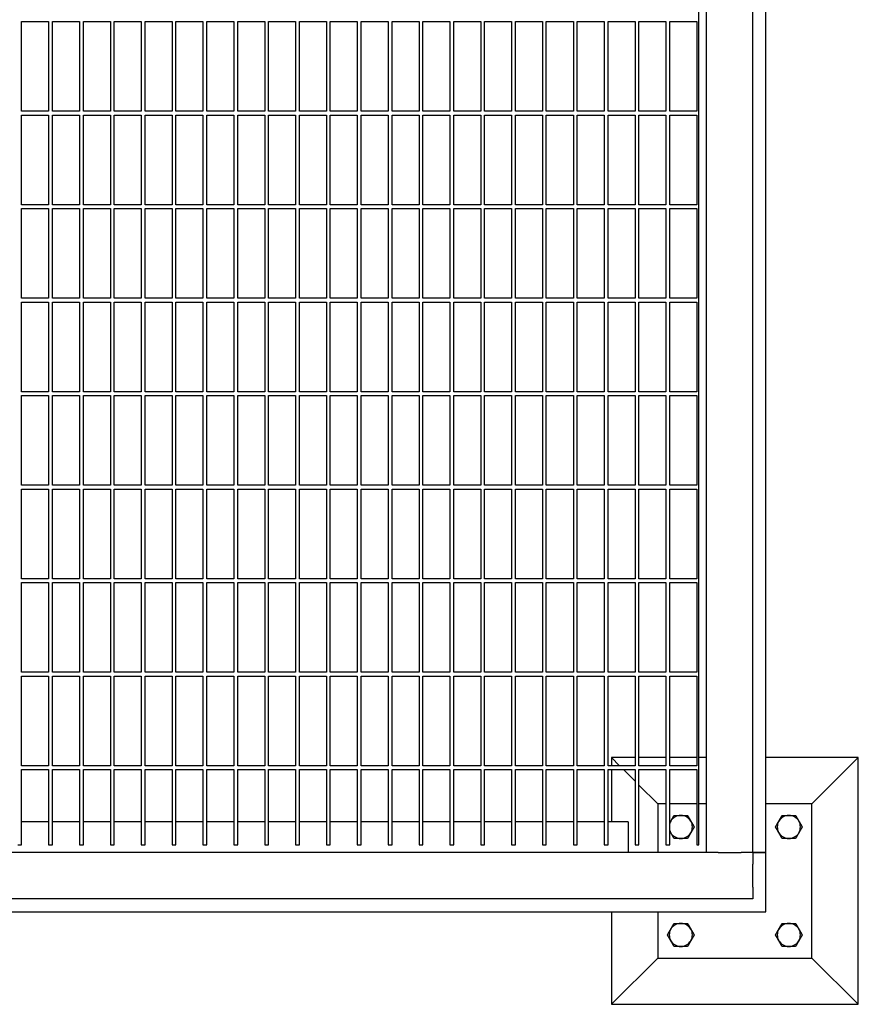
# Model space of a CAD drawing. Header units: inches. Extents: x 24 to 1128, y -69 to 748.
# Tile 634 of 656: x 754 to 781, y 542 to 574. Entities that reach past the tile are written whole.
import ezdxf

# ---------------------------------------------------------------- set-up
doc = ezdxf.new("R2010")
doc.units = ezdxf.units.IN
doc.header["$LTSCALE"] = 32
doc.header["$MEASUREMENT"] = 0
doc.layers.add('Visible (ANSI)', color=7, linetype='Continuous', lineweight=30)

msp = doc.modelspace()

# ---------------------------------------------------------------- linework, layer by layer
at = {"layer": 'Visible (ANSI)'}
for p, q in [((776.36063, 547.08853), (776.36063, 625.58853)), ((777.86063, 547.08853), (777.86063, 624.83853)), ((778.28063, 547.08853), (778.28063, 624.83853)), ((776.11063, 547.33853), (776.11063, 624.29405)), ((754.17313, 571.11978), (754.17313, 574.02603)), ((754.17313, 574.02603), (755.04813, 574.02603)), ((755.04813, 574.02603), (755.04813, 571.11978)), ((755.17313, 571.11978), (755.17313, 574.02603)), ((755.17313, 574.02603), (756.04813, 574.02603)), ((756.04813, 574.02603), (756.04813, 571.11978)), ((756.17313, 571.11978), (756.17313, 574.02603)), ((756.17313, 574.02603), (757.04813, 574.02603)), ((757.04813, 574.02603), (757.04813, 571.11978)), ((757.17313, 571.11978), (757.17313, 574.02603)), ((757.17313, 574.02603), (758.04813, 574.02603)), ((758.04813, 574.02603), (758.04813, 571.11978)), ((758.17313, 571.11978), (758.17313, 574.02603)), ((758.17313, 574.02603), (759.04813, 574.02603)), ((759.04813, 574.02603), (759.04813, 571.11978)), ((759.17313, 571.11978), (759.17313, 574.02603)), ((759.17313, 574.02603), (760.04813, 574.02603)), ((760.04813, 574.02603), (760.04813, 571.11978)), ((760.17313, 571.11978), (760.17313, 574.02603)), ((760.17313, 574.02603), (761.04813, 574.02603)), ((761.04813, 574.02603), (761.04813, 571.11978)), ((761.17313, 571.11978), (761.17313, 574.02603)), ((761.17313, 574.02603), (762.04813, 574.02603)), ((762.04813, 574.02603), (762.04813, 571.11978)), ((762.17313, 571.11978), (762.17313, 574.02603)), ((762.17313, 574.02603), (763.04813, 574.02603)), ((763.04813, 574.02603), (763.04813, 571.11978)), ((763.17313, 571.11978), (763.17313, 574.02603)), ((763.17313, 574.02603), (764.04813, 574.02603)), ((764.04813, 574.02603), (764.04813, 571.11978)), ((764.17313, 571.11978), (764.17313, 574.02603)), ((764.17313, 574.02603), (765.04813, 574.02603)), ((765.04813, 574.02603), (765.04813, 571.11978)), ((765.17313, 571.11978), (765.17313, 574.02603)), ((765.17313, 574.02603), (766.04813, 574.02603)), ((766.04813, 574.02603), (766.04813, 571.11978)), ((766.17313, 571.11978), (766.17313, 574.02603)), ((766.17313, 574.02603), (767.04813, 574.02603)), ((767.04813, 574.02603), (767.04813, 571.11978)), ((767.17313, 571.11978), (767.17313, 574.02603)), ((767.17313, 574.02603), (768.04813, 574.02603)), ((768.04813, 574.02603), (768.04813, 571.11978)), ((768.17313, 571.11978), (768.17313, 574.02603)), ((768.17313, 574.02603), (769.04813, 574.02603)), ((769.04813, 574.02603), (769.04813, 571.11978)), ((769.17313, 571.11978), (769.17313, 574.02603)), ((769.17313, 574.02603), (770.04813, 574.02603)), ((770.04813, 574.02603), (770.04813, 571.11978)), ((770.17313, 571.11978), (770.17313, 574.02603)), ((770.17313, 574.02603), (771.04813, 574.02603)), ((771.04813, 574.02603), (771.04813, 571.11978)), ((771.17313, 571.11978), (771.17313, 574.02603)), ((771.17313, 574.02603), (772.04813, 574.02603)), ((772.04813, 574.02603), (772.04813, 571.11978)), ((772.17313, 571.11978), (772.17313, 574.02603)), ((772.17313, 574.02603), (773.04813, 574.02603)), ((773.04813, 574.02603), (773.04813, 571.11978)), ((773.17313, 571.11978), (773.17313, 574.02603)), ((773.17313, 574.02603), (774.04813, 574.02603)), ((774.04813, 574.02603), (774.04813, 571.11978)), ((774.17313, 571.11978), (774.17313, 574.02603)), ((774.17313, 574.02603), (775.04813, 574.02603)), ((775.04813, 574.02603), (775.04813, 571.11978)), ((775.17313, 571.11978), (775.17313, 574.02603)), ((775.17313, 574.02603), (776.04813, 574.02603)), ((776.04813, 574.02603), (776.04813, 571.11978)), ((755.04813, 571.11978), (754.17313, 571.11978)), ((756.04813, 571.11978), (755.17313, 571.11978)), ((757.04813, 571.11978), (756.17313, 571.11978)), ((758.04813, 571.11978), (757.17313, 571.11978)), ((759.04813, 571.11978), (758.17313, 571.11978)), ((760.04813, 571.11978), (759.17313, 571.11978)), ((761.04813, 571.11978), (760.17313, 571.11978)), ((762.04813, 571.11978), (761.17313, 571.11978)), ((763.04813, 571.11978), (762.17313, 571.11978)), ((764.04813, 571.11978), (763.17313, 571.11978)), ((765.04813, 571.11978), (764.17313, 571.11978)), ((766.04813, 571.11978), (765.17313, 571.11978)), ((767.04813, 571.11978), (766.17313, 571.11978)), ((768.04813, 571.11978), (767.17313, 571.11978)), ((769.04813, 571.11978), (768.17313, 571.11978)), ((770.04813, 571.11978), (769.17313, 571.11978)), ((771.04813, 571.11978), (770.17313, 571.11978)), ((772.04813, 571.11978), (771.17313, 571.11978)), ((773.04813, 571.11978), (772.17313, 571.11978)), ((774.04813, 571.11978), (773.17313, 571.11978)), ((775.04813, 571.11978), (774.17313, 571.11978)), ((776.04813, 571.11978), (775.17313, 571.11978)), ((754.17313, 568.08853), (754.17313, 570.99478)), ((754.17313, 570.99478), (755.04813, 570.99478)), ((755.04813, 570.99478), (755.04813, 568.08853)), ((755.17313, 568.08853), (755.17313, 570.99478)), ((755.17313, 570.99478), (756.04813, 570.99478)), ((756.04813, 570.99478), (756.04813, 568.08853)), ((756.17313, 568.08853), (756.17313, 570.99478)), ((756.17313, 570.99478), (757.04813, 570.99478)), ((757.04813, 570.99478), (757.04813, 568.08853)), ((757.17313, 568.08853), (757.17313, 570.99478)), ((757.17313, 570.99478), (758.04813, 570.99478)), ((758.04813, 570.99478), (758.04813, 568.08853)), ((758.17313, 568.08853), (758.17313, 570.99478)), ((758.17313, 570.99478), (759.04813, 570.99478)), ((759.04813, 570.99478), (759.04813, 568.08853)), ((759.17313, 568.08853), (759.17313, 570.99478)), ((759.17313, 570.99478), (760.04813, 570.99478)), ((760.04813, 570.99478), (760.04813, 568.08853)), ((760.17313, 568.08853), (760.17313, 570.99478)), ((760.17313, 570.99478), (761.04813, 570.99478)), ((761.04813, 570.99478), (761.04813, 568.08853)), ((761.17313, 568.08853), (761.17313, 570.99478)), ((761.17313, 570.99478), (762.04813, 570.99478)), ((762.04813, 570.99478), (762.04813, 568.08853)), ((762.17313, 568.08853), (762.17313, 570.99478)), ((762.17313, 570.99478), (763.04813, 570.99478)), ((763.04813, 570.99478), (763.04813, 568.08853)), ((763.17313, 568.08853), (763.17313, 570.99478)), ((763.17313, 570.99478), (764.04813, 570.99478)), ((764.04813, 570.99478), (764.04813, 568.08853)), ((764.17313, 568.08853), (764.17313, 570.99478)), ((764.17313, 570.99478), (765.04813, 570.99478)), ((765.04813, 570.99478), (765.04813, 568.08853)), ((765.17313, 568.08853), (765.17313, 570.99478)), ((765.17313, 570.99478), (766.04813, 570.99478)), ((766.04813, 570.99478), (766.04813, 568.08853)), ((766.17313, 568.08853), (766.17313, 570.99478)), ((766.17313, 570.99478), (767.04813, 570.99478)), ((767.04813, 570.99478), (767.04813, 568.08853)), ((767.17313, 568.08853), (767.17313, 570.99478)), ((767.17313, 570.99478), (768.04813, 570.99478)), ((768.04813, 570.99478), (768.04813, 568.08853)), ((768.17313, 568.08853), (768.17313, 570.99478)), ((768.17313, 570.99478), (769.04813, 570.99478)), ((769.04813, 570.99478), (769.04813, 568.08853)), ((769.17313, 568.08853), (769.17313, 570.99478)), ((769.17313, 570.99478), (770.04813, 570.99478)), ((770.04813, 570.99478), (770.04813, 568.08853)), ((770.17313, 568.08853), (770.17313, 570.99478)), ((770.17313, 570.99478), (771.04813, 570.99478)), ((771.04813, 570.99478), (771.04813, 568.08853)), ((771.17313, 568.08853), (771.17313, 570.99478)), ((771.17313, 570.99478), (772.04813, 570.99478)), ((772.04813, 570.99478), (772.04813, 568.08853)), ((772.17313, 568.08853), (772.17313, 570.99478)), ((772.17313, 570.99478), (773.04813, 570.99478)), ((773.04813, 570.99478), (773.04813, 568.08853)), ((773.17313, 568.08853), (773.17313, 570.99478)), ((773.17313, 570.99478), (774.04813, 570.99478)), ((774.04813, 570.99478), (774.04813, 568.08853)), ((774.17313, 568.08853), (774.17313, 570.99478)), ((774.17313, 570.99478), (775.04813, 570.99478)), ((775.04813, 570.99478), (775.04813, 568.08853)), ((775.17313, 568.08853), (775.17313, 570.99478)), ((775.17313, 570.99478), (776.04813, 570.99478)), ((776.04813, 570.99478), (776.04813, 568.08853)), ((755.04813, 568.08853), (754.17313, 568.08853)), ((754.17313, 565.05728), (754.17313, 567.96353)), ((754.17313, 567.96353), (755.04813, 567.96353)), ((755.04813, 567.96353), (755.04813, 565.05728)), ((756.04813, 568.08853), (755.17313, 568.08853)), ((755.17313, 565.05728), (755.17313, 567.96353)), ((755.17313, 567.96353), (756.04813, 567.96353)), ((756.04813, 567.96353), (756.04813, 565.05728)), ((757.04813, 568.08853), (756.17313, 568.08853)), ((756.17313, 565.05728), (756.17313, 567.96353)), ((756.17313, 567.96353), (757.04813, 567.96353)), ((757.04813, 567.96353), (757.04813, 565.05728)), ((758.04813, 568.08853), (757.17313, 568.08853)), ((757.17313, 565.05728), (757.17313, 567.96353)), ((757.17313, 567.96353), (758.04813, 567.96353)), ((758.04813, 567.96353), (758.04813, 565.05728)), ((759.04813, 568.08853), (758.17313, 568.08853)), ((758.17313, 565.05728), (758.17313, 567.96353)), ((758.17313, 567.96353), (759.04813, 567.96353)), ((759.04813, 567.96353), (759.04813, 565.05728)), ((760.04813, 568.08853), (759.17313, 568.08853)), ((759.17313, 565.05728), (759.17313, 567.96353)), ((759.17313, 567.96353), (760.04813, 567.96353)), ((760.04813, 567.96353), (760.04813, 565.05728)), ((761.04813, 568.08853), (760.17313, 568.08853)), ((760.17313, 565.05728), (760.17313, 567.96353)), ((760.17313, 567.96353), (761.04813, 567.96353)), ((761.04813, 567.96353), (761.04813, 565.05728)), ((762.04813, 568.08853), (761.17313, 568.08853)), ((761.17313, 565.05728), (761.17313, 567.96353)), ((761.17313, 567.96353), (762.04813, 567.96353)), ((762.04813, 567.96353), (762.04813, 565.05728)), ((763.04813, 568.08853), (762.17313, 568.08853)), ((762.17313, 565.05728), (762.17313, 567.96353)), ((762.17313, 567.96353), (763.04813, 567.96353)), ((763.04813, 567.96353), (763.04813, 565.05728)), ((764.04813, 568.08853), (763.17313, 568.08853)), ((763.17313, 565.05728), (763.17313, 567.96353)), ((763.17313, 567.96353), (764.04813, 567.96353)), ((764.04813, 567.96353), (764.04813, 565.05728)), ((765.04813, 568.08853), (764.17313, 568.08853)), ((764.17313, 565.05728), (764.17313, 567.96353)), ((764.17313, 567.96353), (765.04813, 567.96353)), ((765.04813, 567.96353), (765.04813, 565.05728)), ((766.04813, 568.08853), (765.17313, 568.08853)), ((765.17313, 565.05728), (765.17313, 567.96353)), ((765.17313, 567.96353), (766.04813, 567.96353)), ((766.04813, 567.96353), (766.04813, 565.05728)), ((767.04813, 568.08853), (766.17313, 568.08853)), ((766.17313, 565.05728), (766.17313, 567.96353)), ((766.17313, 567.96353), (767.04813, 567.96353)), ((767.04813, 567.96353), (767.04813, 565.05728)), ((768.04813, 568.08853), (767.17313, 568.08853)), ((767.17313, 565.05728), (767.17313, 567.96353)), ((767.17313, 567.96353), (768.04813, 567.96353)), ((768.04813, 567.96353), (768.04813, 565.05728)), ((769.04813, 568.08853), (768.17313, 568.08853)), ((768.17313, 565.05728), (768.17313, 567.96353)), ((768.17313, 567.96353), (769.04813, 567.96353)), ((769.04813, 567.96353), (769.04813, 565.05728)), ((770.04813, 568.08853), (769.17313, 568.08853)), ((769.17313, 565.05728), (769.17313, 567.96353)), ((769.17313, 567.96353), (770.04813, 567.96353)), ((770.04813, 567.96353), (770.04813, 565.05728)), ((771.04813, 568.08853), (770.17313, 568.08853)), ((770.17313, 565.05728), (770.17313, 567.96353)), ((770.17313, 567.96353), (771.04813, 567.96353)), ((771.04813, 567.96353), (771.04813, 565.05728)), ((772.04813, 568.08853), (771.17313, 568.08853)), ((771.17313, 565.05728), (771.17313, 567.96353)), ((771.17313, 567.96353), (772.04813, 567.96353)), ((772.04813, 567.96353), (772.04813, 565.05728)), ((773.04813, 568.08853), (772.17313, 568.08853)), ((772.17313, 565.05728), (772.17313, 567.96353)), ((772.17313, 567.96353), (773.04813, 567.96353)), ((773.04813, 567.96353), (773.04813, 565.05728)), ((774.04813, 568.08853), (773.17313, 568.08853)), ((773.17313, 565.05728), (773.17313, 567.96353)), ((773.17313, 567.96353), (774.04813, 567.96353)), ((774.04813, 567.96353), (774.04813, 565.05728)), ((775.04813, 568.08853), (774.17313, 568.08853)), ((774.17313, 565.05728), (774.17313, 567.96353)), ((774.17313, 567.96353), (775.04813, 567.96353)), ((775.04813, 567.96353), (775.04813, 565.05728)), ((776.04813, 568.08853), (775.17313, 568.08853)), ((775.17313, 565.05728), (775.17313, 567.96353)), ((775.17313, 567.96353), (776.04813, 567.96353)), ((776.04813, 567.96353), (776.04813, 565.05728)), ((755.04813, 565.05728), (754.17313, 565.05728)), ((756.04813, 565.05728), (755.17313, 565.05728)), ((757.04813, 565.05728), (756.17313, 565.05728)), ((758.04813, 565.05728), (757.17313, 565.05728)), ((759.04813, 565.05728), (758.17313, 565.05728)), ((760.04813, 565.05728), (759.17313, 565.05728)), ((761.04813, 565.05728), (760.17313, 565.05728)), ((762.04813, 565.05728), (761.17313, 565.05728)), ((763.04813, 565.05728), (762.17313, 565.05728)), ((764.04813, 565.05728), (763.17313, 565.05728)), ((765.04813, 565.05728), (764.17313, 565.05728)), ((766.04813, 565.05728), (765.17313, 565.05728)), ((767.04813, 565.05728), (766.17313, 565.05728)), ((768.04813, 565.05728), (767.17313, 565.05728)), ((769.04813, 565.05728), (768.17313, 565.05728)), ((770.04813, 565.05728), (769.17313, 565.05728)), ((771.04813, 565.05728), (770.17313, 565.05728)), ((772.04813, 565.05728), (771.17313, 565.05728)), ((773.04813, 565.05728), (772.17313, 565.05728)), ((774.04813, 565.05728), (773.17313, 565.05728)), ((775.04813, 565.05728), (774.17313, 565.05728)), ((776.04813, 565.05728), (775.17313, 565.05728)), ((754.17313, 562.02603), (754.17313, 564.93228)), ((754.17313, 564.93228), (755.04813, 564.93228)), ((755.04813, 564.93228), (755.04813, 562.02603)), ((755.17313, 562.02603), (755.17313, 564.93228)), ((755.17313, 564.93228), (756.04813, 564.93228)), ((756.04813, 564.93228), (756.04813, 562.02603)), ((756.17313, 562.02603), (756.17313, 564.93228)), ((756.17313, 564.93228), (757.04813, 564.93228)), ((757.04813, 564.93228), (757.04813, 562.02603)), ((757.17313, 562.02603), (757.17313, 564.93228)), ((757.17313, 564.93228), (758.04813, 564.93228)), ((758.04813, 564.93228), (758.04813, 562.02603)), ((758.17313, 562.02603), (758.17313, 564.93228)), ((758.17313, 564.93228), (759.04813, 564.93228)), ((759.04813, 564.93228), (759.04813, 562.02603)), ((759.17313, 562.02603), (759.17313, 564.93228)), ((759.17313, 564.93228), (760.04813, 564.93228)), ((760.04813, 564.93228), (760.04813, 562.02603)), ((760.17313, 562.02603), (760.17313, 564.93228)), ((760.17313, 564.93228), (761.04813, 564.93228)), ((761.04813, 564.93228), (761.04813, 562.02603)), ((761.17313, 562.02603), (761.17313, 564.93228)), ((761.17313, 564.93228), (762.04813, 564.93228)), ((762.04813, 564.93228), (762.04813, 562.02603)), ((762.17313, 562.02603), (762.17313, 564.93228)), ((762.17313, 564.93228), (763.04813, 564.93228)), ((763.04813, 564.93228), (763.04813, 562.02603)), ((763.17313, 562.02603), (763.17313, 564.93228)), ((763.17313, 564.93228), (764.04813, 564.93228)), ((764.04813, 564.93228), (764.04813, 562.02603)), ((764.17313, 562.02603), (764.17313, 564.93228)), ((764.17313, 564.93228), (765.04813, 564.93228)), ((765.04813, 564.93228), (765.04813, 562.02603)), ((765.17313, 562.02603), (765.17313, 564.93228)), ((765.17313, 564.93228), (766.04813, 564.93228)), ((766.04813, 564.93228), (766.04813, 562.02603)), ((766.17313, 562.02603), (766.17313, 564.93228)), ((766.17313, 564.93228), (767.04813, 564.93228)), ((767.04813, 564.93228), (767.04813, 562.02603)), ((767.17313, 562.02603), (767.17313, 564.93228)), ((767.17313, 564.93228), (768.04813, 564.93228)), ((768.04813, 564.93228), (768.04813, 562.02603)), ((768.17313, 562.02603), (768.17313, 564.93228)), ((768.17313, 564.93228), (769.04813, 564.93228)), ((769.04813, 564.93228), (769.04813, 562.02603)), ((769.17313, 562.02603), (769.17313, 564.93228)), ((769.17313, 564.93228), (770.04813, 564.93228)), ((770.04813, 564.93228), (770.04813, 562.02603)), ((770.17313, 562.02603), (770.17313, 564.93228)), ((770.17313, 564.93228), (771.04813, 564.93228)), ((771.04813, 564.93228), (771.04813, 562.02603)), ((771.17313, 562.02603), (771.17313, 564.93228)), ((771.17313, 564.93228), (772.04813, 564.93228)), ((772.04813, 564.93228), (772.04813, 562.02603)), ((772.17313, 562.02603), (772.17313, 564.93228)), ((772.17313, 564.93228), (773.04813, 564.93228)), ((773.04813, 564.93228), (773.04813, 562.02603)), ((773.17313, 562.02603), (773.17313, 564.93228)), ((773.17313, 564.93228), (774.04813, 564.93228)), ((774.04813, 564.93228), (774.04813, 562.02603)), ((774.17313, 562.02603), (774.17313, 564.93228)), ((774.17313, 564.93228), (775.04813, 564.93228)), ((775.04813, 564.93228), (775.04813, 562.02603)), ((775.17313, 562.02603), (775.17313, 564.93228)), ((775.17313, 564.93228), (776.04813, 564.93228)), ((776.04813, 564.93228), (776.04813, 562.02603)), ((755.04813, 562.02603), (754.17313, 562.02603)), ((754.17313, 558.99478), (754.17313, 561.90103)), ((754.17313, 561.90103), (755.04813, 561.90103)), ((755.04813, 561.90103), (755.04813, 558.99478)), ((756.04813, 562.02603), (755.17313, 562.02603)), ((755.17313, 558.99478), (755.17313, 561.90103)), ((755.17313, 561.90103), (756.04813, 561.90103)), ((756.04813, 561.90103), (756.04813, 558.99478)), ((757.04813, 562.02603), (756.17313, 562.02603)), ((756.17313, 558.99478), (756.17313, 561.90103)), ((756.17313, 561.90103), (757.04813, 561.90103)), ((757.04813, 561.90103), (757.04813, 558.99478)), ((758.04813, 562.02603), (757.17313, 562.02603)), ((757.17313, 558.99478), (757.17313, 561.90103)), ((757.17313, 561.90103), (758.04813, 561.90103)), ((758.04813, 561.90103), (758.04813, 558.99478)), ((759.04813, 562.02603), (758.17313, 562.02603)), ((758.17313, 558.99478), (758.17313, 561.90103)), ((758.17313, 561.90103), (759.04813, 561.90103)), ((759.04813, 561.90103), (759.04813, 558.99478)), ((760.04813, 562.02603), (759.17313, 562.02603)), ((759.17313, 558.99478), (759.17313, 561.90103)), ((759.17313, 561.90103), (760.04813, 561.90103)), ((760.04813, 561.90103), (760.04813, 558.99478)), ((761.04813, 562.02603), (760.17313, 562.02603)), ((760.17313, 558.99478), (760.17313, 561.90103)), ((760.17313, 561.90103), (761.04813, 561.90103)), ((761.04813, 561.90103), (761.04813, 558.99478)), ((762.04813, 562.02603), (761.17313, 562.02603)), ((761.17313, 558.99478), (761.17313, 561.90103)), ((761.17313, 561.90103), (762.04813, 561.90103)), ((762.04813, 561.90103), (762.04813, 558.99478)), ((763.04813, 562.02603), (762.17313, 562.02603)), ((762.17313, 558.99478), (762.17313, 561.90103)), ((762.17313, 561.90103), (763.04813, 561.90103)), ((763.04813, 561.90103), (763.04813, 558.99478)), ((764.04813, 562.02603), (763.17313, 562.02603)), ((763.17313, 558.99478), (763.17313, 561.90103)), ((763.17313, 561.90103), (764.04813, 561.90103)), ((764.04813, 561.90103), (764.04813, 558.99478)), ((765.04813, 562.02603), (764.17313, 562.02603)), ((764.17313, 558.99478), (764.17313, 561.90103)), ((764.17313, 561.90103), (765.04813, 561.90103)), ((765.04813, 561.90103), (765.04813, 558.99478)), ((766.04813, 562.02603), (765.17313, 562.02603)), ((765.17313, 558.99478), (765.17313, 561.90103)), ((765.17313, 561.90103), (766.04813, 561.90103)), ((766.04813, 561.90103), (766.04813, 558.99478)), ((767.04813, 562.02603), (766.17313, 562.02603)), ((766.17313, 558.99478), (766.17313, 561.90103)), ((766.17313, 561.90103), (767.04813, 561.90103)), ((767.04813, 561.90103), (767.04813, 558.99478)), ((768.04813, 562.02603), (767.17313, 562.02603)), ((767.17313, 558.99478), (767.17313, 561.90103)), ((767.17313, 561.90103), (768.04813, 561.90103)), ((768.04813, 561.90103), (768.04813, 558.99478)), ((769.04813, 562.02603), (768.17313, 562.02603)), ((768.17313, 558.99478), (768.17313, 561.90103)), ((768.17313, 561.90103), (769.04813, 561.90103)), ((769.04813, 561.90103), (769.04813, 558.99478)), ((770.04813, 562.02603), (769.17313, 562.02603)), ((769.17313, 558.99478), (769.17313, 561.90103)), ((769.17313, 561.90103), (770.04813, 561.90103)), ((770.04813, 561.90103), (770.04813, 558.99478)), ((771.04813, 562.02603), (770.17313, 562.02603)), ((770.17313, 558.99478), (770.17313, 561.90103)), ((770.17313, 561.90103), (771.04813, 561.90103)), ((771.04813, 561.90103), (771.04813, 558.99478)), ((772.04813, 562.02603), (771.17313, 562.02603)), ((771.17313, 558.99478), (771.17313, 561.90103)), ((771.17313, 561.90103), (772.04813, 561.90103)), ((772.04813, 561.90103), (772.04813, 558.99478)), ((773.04813, 562.02603), (772.17313, 562.02603)), ((772.17313, 558.99478), (772.17313, 561.90103)), ((772.17313, 561.90103), (773.04813, 561.90103)), ((773.04813, 561.90103), (773.04813, 558.99478)), ((774.04813, 562.02603), (773.17313, 562.02603)), ((773.17313, 558.99478), (773.17313, 561.90103)), ((773.17313, 561.90103), (774.04813, 561.90103)), ((774.04813, 561.90103), (774.04813, 558.99478)), ((775.04813, 562.02603), (774.17313, 562.02603)), ((774.17313, 558.99478), (774.17313, 561.90103)), ((774.17313, 561.90103), (775.04813, 561.90103)), ((775.04813, 561.90103), (775.04813, 558.99478)), ((776.04813, 562.02603), (775.17313, 562.02603)), ((775.17313, 558.99478), (775.17313, 561.90103)), ((775.17313, 561.90103), (776.04813, 561.90103)), ((776.04813, 561.90103), (776.04813, 558.99478)), ((755.04813, 558.99478), (754.17313, 558.99478)), ((756.04813, 558.99478), (755.17313, 558.99478)), ((757.04813, 558.99478), (756.17313, 558.99478)), ((758.04813, 558.99478), (757.17313, 558.99478)), ((759.04813, 558.99478), (758.17313, 558.99478)), ((760.04813, 558.99478), (759.17313, 558.99478)), ((761.04813, 558.99478), (760.17313, 558.99478)), ((762.04813, 558.99478), (761.17313, 558.99478)), ((763.04813, 558.99478), (762.17313, 558.99478)), ((764.04813, 558.99478), (763.17313, 558.99478)), ((765.04813, 558.99478), (764.17313, 558.99478)), ((766.04813, 558.99478), (765.17313, 558.99478)), ((767.04813, 558.99478), (766.17313, 558.99478)), ((768.04813, 558.99478), (767.17313, 558.99478)), ((769.04813, 558.99478), (768.17313, 558.99478)), ((770.04813, 558.99478), (769.17313, 558.99478)), ((771.04813, 558.99478), (770.17313, 558.99478)), ((772.04813, 558.99478), (771.17313, 558.99478)), ((773.04813, 558.99478), (772.17313, 558.99478)), ((774.04813, 558.99478), (773.17313, 558.99478)), ((775.04813, 558.99478), (774.17313, 558.99478)), ((776.04813, 558.99478), (775.17313, 558.99478)), ((754.17313, 555.96353), (754.17313, 558.86978)), ((754.17313, 558.86978), (755.04813, 558.86978)), ((755.04813, 558.86978), (755.04813, 555.96353)), ((755.17313, 555.96353), (755.17313, 558.86978)), ((755.17313, 558.86978), (756.04813, 558.86978)), ((756.04813, 558.86978), (756.04813, 555.96353)), ((756.17313, 555.96353), (756.17313, 558.86978)), ((756.17313, 558.86978), (757.04813, 558.86978)), ((757.04813, 558.86978), (757.04813, 555.96353)), ((757.17313, 555.96353), (757.17313, 558.86978)), ((757.17313, 558.86978), (758.04813, 558.86978)), ((758.04813, 558.86978), (758.04813, 555.96353)), ((758.17313, 555.96353), (758.17313, 558.86978)), ((758.17313, 558.86978), (759.04813, 558.86978)), ((759.04813, 558.86978), (759.04813, 555.96353)), ((759.17313, 555.96353), (759.17313, 558.86978)), ((759.17313, 558.86978), (760.04813, 558.86978)), ((760.04813, 558.86978), (760.04813, 555.96353)), ((760.17313, 555.96353), (760.17313, 558.86978)), ((760.17313, 558.86978), (761.04813, 558.86978)), ((761.04813, 558.86978), (761.04813, 555.96353)), ((761.17313, 555.96353), (761.17313, 558.86978)), ((761.17313, 558.86978), (762.04813, 558.86978)), ((762.04813, 558.86978), (762.04813, 555.96353)), ((762.17313, 555.96353), (762.17313, 558.86978)), ((762.17313, 558.86978), (763.04813, 558.86978)), ((763.04813, 558.86978), (763.04813, 555.96353)), ((763.17313, 555.96353), (763.17313, 558.86978)), ((763.17313, 558.86978), (764.04813, 558.86978)), ((764.04813, 558.86978), (764.04813, 555.96353)), ((764.17313, 555.96353), (764.17313, 558.86978)), ((764.17313, 558.86978), (765.04813, 558.86978)), ((765.04813, 558.86978), (765.04813, 555.96353)), ((765.17313, 555.96353), (765.17313, 558.86978)), ((765.17313, 558.86978), (766.04813, 558.86978)), ((766.04813, 558.86978), (766.04813, 555.96353)), ((766.17313, 555.96353), (766.17313, 558.86978)), ((766.17313, 558.86978), (767.04813, 558.86978)), ((767.04813, 558.86978), (767.04813, 555.96353)), ((767.17313, 555.96353), (767.17313, 558.86978)), ((767.17313, 558.86978), (768.04813, 558.86978)), ((768.04813, 558.86978), (768.04813, 555.96353)), ((768.17313, 555.96353), (768.17313, 558.86978)), ((768.17313, 558.86978), (769.04813, 558.86978)), ((769.04813, 558.86978), (769.04813, 555.96353)), ((769.17313, 555.96353), (769.17313, 558.86978)), ((769.17313, 558.86978), (770.04813, 558.86978)), ((770.04813, 558.86978), (770.04813, 555.96353)), ((770.17313, 555.96353), (770.17313, 558.86978)), ((770.17313, 558.86978), (771.04813, 558.86978)), ((771.04813, 558.86978), (771.04813, 555.96353)), ((771.17313, 555.96353), (771.17313, 558.86978)), ((771.17313, 558.86978), (772.04813, 558.86978)), ((772.04813, 558.86978), (772.04813, 555.96353)), ((772.17313, 555.96353), (772.17313, 558.86978)), ((772.17313, 558.86978), (773.04813, 558.86978)), ((773.04813, 558.86978), (773.04813, 555.96353)), ((773.17313, 555.96353), (773.17313, 558.86978)), ((773.17313, 558.86978), (774.04813, 558.86978)), ((774.04813, 558.86978), (774.04813, 555.96353)), ((774.17313, 555.96353), (774.17313, 558.86978)), ((774.17313, 558.86978), (775.04813, 558.86978)), ((775.04813, 558.86978), (775.04813, 555.96353)), ((775.17313, 555.96353), (775.17313, 558.86978)), ((775.17313, 558.86978), (776.04813, 558.86978)), ((776.04813, 558.86978), (776.04813, 555.96353)), ((755.04813, 555.96353), (754.17313, 555.96353)), ((754.17313, 552.93228), (754.17313, 555.83853)), ((754.17313, 555.83853), (755.04813, 555.83853)), ((755.04813, 555.83853), (755.04813, 552.93228)), ((756.04813, 555.96353), (755.17313, 555.96353)), ((755.17313, 552.93228), (755.17313, 555.83853)), ((755.17313, 555.83853), (756.04813, 555.83853)), ((756.04813, 555.83853), (756.04813, 552.93228)), ((757.04813, 555.96353), (756.17313, 555.96353)), ((756.17313, 552.93228), (756.17313, 555.83853)), ((756.17313, 555.83853), (757.04813, 555.83853)), ((757.04813, 555.83853), (757.04813, 552.93228)), ((758.04813, 555.96353), (757.17313, 555.96353)), ((757.17313, 552.93228), (757.17313, 555.83853)), ((757.17313, 555.83853), (758.04813, 555.83853)), ((758.04813, 555.83853), (758.04813, 552.93228)), ((759.04813, 555.96353), (758.17313, 555.96353)), ((758.17313, 552.93228), (758.17313, 555.83853)), ((758.17313, 555.83853), (759.04813, 555.83853)), ((759.04813, 555.83853), (759.04813, 552.93228)), ((760.04813, 555.96353), (759.17313, 555.96353)), ((759.17313, 552.93228), (759.17313, 555.83853)), ((759.17313, 555.83853), (760.04813, 555.83853)), ((760.04813, 555.83853), (760.04813, 552.93228)), ((761.04813, 555.96353), (760.17313, 555.96353)), ((760.17313, 552.93228), (760.17313, 555.83853)), ((760.17313, 555.83853), (761.04813, 555.83853)), ((761.04813, 555.83853), (761.04813, 552.93228)), ((762.04813, 555.96353), (761.17313, 555.96353)), ((761.17313, 552.93228), (761.17313, 555.83853)), ((761.17313, 555.83853), (762.04813, 555.83853)), ((762.04813, 555.83853), (762.04813, 552.93228)), ((763.04813, 555.96353), (762.17313, 555.96353)), ((762.17313, 552.93228), (762.17313, 555.83853)), ((762.17313, 555.83853), (763.04813, 555.83853)), ((763.04813, 555.83853), (763.04813, 552.93228)), ((764.04813, 555.96353), (763.17313, 555.96353)), ((763.17313, 552.93228), (763.17313, 555.83853)), ((763.17313, 555.83853), (764.04813, 555.83853)), ((764.04813, 555.83853), (764.04813, 552.93228)), ((765.04813, 555.96353), (764.17313, 555.96353)), ((764.17313, 552.93228), (764.17313, 555.83853)), ((764.17313, 555.83853), (765.04813, 555.83853)), ((765.04813, 555.83853), (765.04813, 552.93228)), ((766.04813, 555.96353), (765.17313, 555.96353)), ((765.17313, 552.93228), (765.17313, 555.83853)), ((765.17313, 555.83853), (766.04813, 555.83853)), ((766.04813, 555.83853), (766.04813, 552.93228)), ((767.04813, 555.96353), (766.17313, 555.96353)), ((766.17313, 552.93228), (766.17313, 555.83853)), ((766.17313, 555.83853), (767.04813, 555.83853)), ((767.04813, 555.83853), (767.04813, 552.93228)), ((768.04813, 555.96353), (767.17313, 555.96353)), ((767.17313, 552.93228), (767.17313, 555.83853)), ((767.17313, 555.83853), (768.04813, 555.83853)), ((768.04813, 555.83853), (768.04813, 552.93228)), ((769.04813, 555.96353), (768.17313, 555.96353)), ((768.17313, 552.93228), (768.17313, 555.83853)), ((768.17313, 555.83853), (769.04813, 555.83853)), ((769.04813, 555.83853), (769.04813, 552.93228)), ((770.04813, 555.96353), (769.17313, 555.96353)), ((769.17313, 552.93228), (769.17313, 555.83853)), ((769.17313, 555.83853), (770.04813, 555.83853)), ((770.04813, 555.83853), (770.04813, 552.93228)), ((771.04813, 555.96353), (770.17313, 555.96353)), ((770.17313, 552.93228), (770.17313, 555.83853)), ((770.17313, 555.83853), (771.04813, 555.83853)), ((771.04813, 555.83853), (771.04813, 552.93228)), ((772.04813, 555.96353), (771.17313, 555.96353)), ((771.17313, 552.93228), (771.17313, 555.83853)), ((771.17313, 555.83853), (772.04813, 555.83853)), ((772.04813, 555.83853), (772.04813, 552.93228)), ((773.04813, 555.96353), (772.17313, 555.96353)), ((772.17313, 552.93228), (772.17313, 555.83853)), ((772.17313, 555.83853), (773.04813, 555.83853)), ((773.04813, 555.83853), (773.04813, 552.93228)), ((774.04813, 555.96353), (773.17313, 555.96353)), ((773.17313, 552.93228), (773.17313, 555.83853)), ((773.17313, 555.83853), (774.04813, 555.83853)), ((774.04813, 555.83853), (774.04813, 552.93228)), ((775.04813, 555.96353), (774.17313, 555.96353)), ((774.17313, 552.93228), (774.17313, 555.83853)), ((774.17313, 555.83853), (775.04813, 555.83853)), ((775.04813, 555.83853), (775.04813, 552.93228)), ((776.04813, 555.96353), (775.17313, 555.96353)), ((775.17313, 552.93228), (775.17313, 555.83853)), ((775.17313, 555.83853), (776.04813, 555.83853)), ((776.04813, 555.83853), (776.04813, 552.93228)), ((755.04813, 552.93228), (754.17313, 552.93228)), ((756.04813, 552.93228), (755.17313, 552.93228)), ((757.04813, 552.93228), (756.17313, 552.93228)), ((758.04813, 552.93228), (757.17313, 552.93228)), ((759.04813, 552.93228), (758.17313, 552.93228)), ((760.04813, 552.93228), (759.17313, 552.93228)), ((761.04813, 552.93228), (760.17313, 552.93228)), ((762.04813, 552.93228), (761.17313, 552.93228)), ((763.04813, 552.93228), (762.17313, 552.93228)), ((764.04813, 552.93228), (763.17313, 552.93228)), ((765.04813, 552.93228), (764.17313, 552.93228)), ((766.04813, 552.93228), (765.17313, 552.93228)), ((767.04813, 552.93228), (766.17313, 552.93228)), ((768.04813, 552.93228), (767.17313, 552.93228)), ((769.04813, 552.93228), (768.17313, 552.93228)), ((770.04813, 552.93228), (769.17313, 552.93228)), ((771.04813, 552.93228), (770.17313, 552.93228)), ((772.04813, 552.93228), (771.17313, 552.93228)), ((773.04813, 552.93228), (772.17313, 552.93228)), ((774.04813, 552.93228), (773.17313, 552.93228)), ((775.04813, 552.93228), (774.17313, 552.93228)), ((776.04813, 552.93228), (775.17313, 552.93228)), ((754.17313, 549.90103), (754.17313, 552.80728)), ((754.17313, 552.80728), (755.04813, 552.80728)), ((755.04813, 552.80728), (755.04813, 549.90103)), ((755.17313, 549.90103), (755.17313, 552.80728)), ((755.17313, 552.80728), (756.04813, 552.80728)), ((756.04813, 552.80728), (756.04813, 549.90103)), ((756.17313, 549.90103), (756.17313, 552.80728)), ((756.17313, 552.80728), (757.04813, 552.80728)), ((757.04813, 552.80728), (757.04813, 549.90103)), ((757.17313, 549.90103), (757.17313, 552.80728)), ((757.17313, 552.80728), (758.04813, 552.80728)), ((758.04813, 552.80728), (758.04813, 549.90103)), ((758.17313, 549.90103), (758.17313, 552.80728)), ((758.17313, 552.80728), (759.04813, 552.80728)), ((759.04813, 552.80728), (759.04813, 549.90103)), ((759.17313, 549.90103), (759.17313, 552.80728)), ((759.17313, 552.80728), (760.04813, 552.80728)), ((760.04813, 552.80728), (760.04813, 549.90103)), ((760.17313, 549.90103), (760.17313, 552.80728)), ((760.17313, 552.80728), (761.04813, 552.80728)), ((761.04813, 552.80728), (761.04813, 549.90103)), ((761.17313, 549.90103), (761.17313, 552.80728)), ((761.17313, 552.80728), (762.04813, 552.80728)), ((762.04813, 552.80728), (762.04813, 549.90103)), ((762.17313, 549.90103), (762.17313, 552.80728)), ((762.17313, 552.80728), (763.04813, 552.80728)), ((763.04813, 552.80728), (763.04813, 549.90103)), ((763.17313, 549.90103), (763.17313, 552.80728)), ((763.17313, 552.80728), (764.04813, 552.80728)), ((764.04813, 552.80728), (764.04813, 549.90103)), ((764.17313, 549.90103), (764.17313, 552.80728)), ((764.17313, 552.80728), (765.04813, 552.80728)), ((765.04813, 552.80728), (765.04813, 549.90103)), ((765.17313, 549.90103), (765.17313, 552.80728)), ((765.17313, 552.80728), (766.04813, 552.80728)), ((766.04813, 552.80728), (766.04813, 549.90103)), ((766.17313, 549.90103), (766.17313, 552.80728)), ((766.17313, 552.80728), (767.04813, 552.80728)), ((767.04813, 552.80728), (767.04813, 549.90103)), ((767.17313, 549.90103), (767.17313, 552.80728)), ((767.17313, 552.80728), (768.04813, 552.80728)), ((768.04813, 552.80728), (768.04813, 549.90103)), ((768.17313, 549.90103), (768.17313, 552.80728)), ((768.17313, 552.80728), (769.04813, 552.80728)), ((769.04813, 552.80728), (769.04813, 549.90103)), ((769.17313, 549.90103), (769.17313, 552.80728)), ((769.17313, 552.80728), (770.04813, 552.80728)), ((770.04813, 552.80728), (770.04813, 549.90103)), ((770.17313, 549.90103), (770.17313, 552.80728)), ((770.17313, 552.80728), (771.04813, 552.80728)), ((771.04813, 552.80728), (771.04813, 549.90103)), ((771.17313, 549.90103), (771.17313, 552.80728)), ((771.17313, 552.80728), (772.04813, 552.80728)), ((772.04813, 552.80728), (772.04813, 549.90103)), ((772.17313, 549.90103), (772.17313, 552.80728)), ((772.17313, 552.80728), (773.04813, 552.80728)), ((773.04813, 552.80728), (773.04813, 549.90103)), ((773.17313, 549.90103), (773.17313, 552.80728)), ((773.17313, 552.80728), (774.04813, 552.80728)), ((774.04813, 552.80728), (774.04813, 549.90103)), ((774.17313, 549.90103), (774.17313, 552.80728)), ((774.17313, 552.80728), (775.04813, 552.80728)), ((775.04813, 552.80728), (775.04813, 549.90103)), ((775.17313, 549.90103), (775.17313, 552.80728)), ((775.17313, 552.80728), (776.04813, 552.80728)), ((776.04813, 552.80728), (776.04813, 549.90103)), ((774.04813, 550.16853), (773.28063, 550.16853)), ((773.54813, 549.90103), (773.28063, 550.16853)), ((773.28063, 550.16853), (773.28063, 549.90103)), ((775.04813, 550.16853), (774.17313, 550.16853)), ((776.04813, 550.16853), (775.17313, 550.16853)), ((776.36063, 550.16853), (776.11063, 550.16853)), ((781.28063, 550.16853), (778.28063, 550.16853)), ((779.78063, 548.66853), (781.28063, 550.16853)), ((781.28063, 542.16853), (781.28063, 550.16853)), ((755.04813, 549.90103), (754.17313, 549.90103)), ((754.17313, 547.33853), (754.17313, 549.77603)), ((754.17313, 549.77603), (755.04813, 549.77603)), ((755.04813, 549.77603), (755.04813, 547.33853)), ((756.04813, 549.90103), (755.17313, 549.90103)), ((755.17313, 547.33853), (755.17313, 549.77603)), ((755.17313, 549.77603), (756.04813, 549.77603)), ((756.04813, 549.77603), (756.04813, 547.33853)), ((757.04813, 549.90103), (756.17313, 549.90103)), ((756.17313, 547.33853), (756.17313, 549.77603)), ((756.17313, 549.77603), (757.04813, 549.77603)), ((757.04813, 549.77603), (757.04813, 547.33853)), ((758.04813, 549.90103), (757.17313, 549.90103)), ((757.17313, 547.33853), (757.17313, 549.77603)), ((757.17313, 549.77603), (758.04813, 549.77603)), ((758.04813, 549.77603), (758.04813, 547.33853)), ((759.04813, 549.90103), (758.17313, 549.90103)), ((758.17313, 547.33853), (758.17313, 549.77603)), ((758.17313, 549.77603), (759.04813, 549.77603)), ((759.04813, 549.77603), (759.04813, 547.33853)), ((760.04813, 549.90103), (759.17313, 549.90103)), ((759.17313, 547.33853), (759.17313, 549.77603)), ((759.17313, 549.77603), (760.04813, 549.77603)), ((760.04813, 549.77603), (760.04813, 547.33853)), ((761.04813, 549.90103), (760.17313, 549.90103)), ((760.17313, 547.33853), (760.17313, 549.77603)), ((760.17313, 549.77603), (761.04813, 549.77603)), ((761.04813, 549.77603), (761.04813, 547.33853)), ((762.04813, 549.90103), (761.17313, 549.90103)), ((761.17313, 547.33853), (761.17313, 549.77603)), ((761.17313, 549.77603), (762.04813, 549.77603)), ((762.04813, 549.77603), (762.04813, 547.33853)), ((763.04813, 549.90103), (762.17313, 549.90103)), ((762.17313, 547.33853), (762.17313, 549.77603)), ((762.17313, 549.77603), (763.04813, 549.77603)), ((763.04813, 549.77603), (763.04813, 547.33853)), ((764.04813, 549.90103), (763.17313, 549.90103)), ((763.17313, 547.33853), (763.17313, 549.77603)), ((763.17313, 549.77603), (764.04813, 549.77603)), ((764.04813, 549.77603), (764.04813, 547.33853)), ((765.04813, 549.90103), (764.17313, 549.90103)), ((764.17313, 547.33853), (764.17313, 549.77603)), ((764.17313, 549.77603), (765.04813, 549.77603)), ((765.04813, 549.77603), (765.04813, 547.33853)), ((766.04813, 549.90103), (765.17313, 549.90103)), ((765.17313, 547.33853), (765.17313, 549.77603)), ((765.17313, 549.77603), (766.04813, 549.77603)), ((766.04813, 549.77603), (766.04813, 547.33853)), ((767.04813, 549.90103), (766.17313, 549.90103)), ((766.17313, 547.33853), (766.17313, 549.77603)), ((766.17313, 549.77603), (767.04813, 549.77603)), ((767.04813, 549.77603), (767.04813, 547.33853)), ((768.04813, 549.90103), (767.17313, 549.90103)), ((767.17313, 547.33853), (767.17313, 549.77603)), ((767.17313, 549.77603), (768.04813, 549.77603)), ((768.04813, 549.77603), (768.04813, 547.33853)), ((769.04813, 549.90103), (768.17313, 549.90103)), ((768.17313, 547.33853), (768.17313, 549.77603)), ((768.17313, 549.77603), (769.04813, 549.77603)), ((769.04813, 549.77603), (769.04813, 547.33853)), ((770.04813, 549.90103), (769.17313, 549.90103)), ((769.17313, 547.33853), (769.17313, 549.77603)), ((769.17313, 549.77603), (770.04813, 549.77603)), ((770.04813, 549.77603), (770.04813, 547.33853)), ((771.04813, 549.90103), (770.17313, 549.90103)), ((770.17313, 547.33853), (770.17313, 549.77603)), ((770.17313, 549.77603), (771.04813, 549.77603)), ((771.04813, 549.77603), (771.04813, 547.33853)), ((772.04813, 549.90103), (771.17313, 549.90103)), ((771.17313, 547.33853), (771.17313, 549.77603)), ((771.17313, 549.77603), (772.04813, 549.77603)), ((772.04813, 549.77603), (772.04813, 547.33853)), ((773.04813, 549.90103), (772.17313, 549.90103)), ((772.17313, 547.33853), (772.17313, 549.77603)), ((772.17313, 549.77603), (773.04813, 549.77603)), ((773.04813, 549.77603), (773.04813, 547.33853)), ((774.04813, 549.90103), (773.17313, 549.90103)), ((773.17313, 547.33853), (773.17313, 549.77603)), ((773.17313, 549.77603), (774.04813, 549.77603)), ((773.28063, 549.77603), (773.28063, 548.08853)), ((774.04813, 549.40103), (773.67313, 549.77603)), ((774.04813, 549.77603), (774.04813, 547.33853)), ((775.04813, 549.90103), (774.17313, 549.90103)), ((774.17313, 547.33853), (774.17313, 549.77603)), ((774.17313, 549.77603), (775.04813, 549.77603)), ((775.04813, 549.77603), (775.04813, 547.33853)), ((776.04813, 549.90103), (775.17313, 549.90103)), ((775.17313, 547.33853), (775.17313, 549.77603)), ((775.17313, 549.77603), (776.04813, 549.77603)), ((776.04813, 549.77603), (776.04813, 547.33853)), ((774.78063, 548.66853), (774.17313, 549.27603)), ((774.78063, 548.66853), (774.78063, 547.08853)), ((775.04813, 548.66853), (774.78063, 548.66853)), ((776.04813, 548.66853), (775.17313, 548.66853)), ((776.36063, 548.66853), (776.11063, 548.66853)), ((779.78063, 548.66853), (778.28063, 548.66853)), ((779.78063, 543.66853), (779.78063, 548.66853)), ((755.04813, 548.08853), (754.17313, 548.08853)), ((756.04813, 548.08853), (755.17313, 548.08853)), ((757.04813, 548.08853), (756.17313, 548.08853)), ((758.04813, 548.08853), (757.17313, 548.08853)), ((759.04813, 548.08853), (758.17313, 548.08853)), ((760.04813, 548.08853), (759.17313, 548.08853)), ((761.04813, 548.08853), (760.17313, 548.08853)), ((762.04813, 548.08853), (761.17313, 548.08853)), ((763.04813, 548.08853), (762.17313, 548.08853)), ((764.04813, 548.08853), (763.17313, 548.08853)), ((765.04813, 548.08853), (764.17313, 548.08853)), ((766.04813, 548.08853), (765.17313, 548.08853)), ((767.04813, 548.08853), (766.17313, 548.08853)), ((768.04813, 548.08853), (767.17313, 548.08853)), ((769.04813, 548.08853), (768.17313, 548.08853)), ((770.04813, 548.08853), (769.17313, 548.08853)), ((771.04813, 548.08853), (770.17313, 548.08853)), ((772.04813, 548.08853), (771.17313, 548.08853)), ((773.04813, 548.08853), (772.17313, 548.08853)), ((773.82063, 548.08853), (773.17313, 548.08853)), ((773.82063, 548.08853), (773.82063, 547.08853)), ((754.04813, 547.33853), (754.17313, 547.33853)), ((755.04813, 547.33853), (755.17313, 547.33853)), ((756.04813, 547.33853), (756.17313, 547.33853)), ((757.04813, 547.33853), (757.17313, 547.33853)), ((758.04813, 547.33853), (758.17313, 547.33853)), ((759.04813, 547.33853), (759.17313, 547.33853)), ((760.04813, 547.33853), (760.17313, 547.33853)), ((761.04813, 547.33853), (761.17313, 547.33853)), ((762.04813, 547.33853), (762.17313, 547.33853)), ((763.04813, 547.33853), (763.17313, 547.33853)), ((764.04813, 547.33853), (764.17313, 547.33853)), ((765.04813, 547.33853), (765.17313, 547.33853)), ((766.04813, 547.33853), (766.17313, 547.33853)), ((767.04813, 547.33853), (767.17313, 547.33853)), ((768.04813, 547.33853), (768.17313, 547.33853)), ((769.04813, 547.33853), (769.17313, 547.33853)), ((770.04813, 547.33853), (770.17313, 547.33853)), ((771.04813, 547.33853), (771.17313, 547.33853)), ((772.04813, 547.33853), (772.17313, 547.33853)), ((773.04813, 547.33853), (773.17313, 547.33853)), ((774.04813, 547.33853), (774.17313, 547.33853)), ((775.04813, 547.33853), (775.17313, 547.33853)), ((776.04813, 547.33853), (776.11063, 547.33853)), ((776.36063, 547.08853), (738.36063, 547.08853)), ((776.73563, 547.08853), (776.36063, 547.08853)), ((776.73563, 547.08853), (777.48563, 547.08853)), ((777.86063, 547.08853), (777.48563, 547.08853)), ((778.28063, 547.08853), (777.86063, 547.08853)), ((777.86063, 547.08853), (778.28063, 547.08853)), ((777.86063, 547.08853), (777.86063, 546.71353)), ((778.28063, 545.16853), (778.28063, 547.08853)), ((777.86063, 545.96353), (777.86063, 546.71353)), ((777.86063, 545.96353), (777.86063, 545.58853)), ((777.86063, 545.58853), (738.36063, 545.58853)), ((733.28063, 545.16853), (778.28063, 545.16853)), ((773.28063, 545.16853), (773.28063, 542.16853)), ((774.78063, 545.16853), (774.78063, 543.66853)), ((774.78063, 543.66853), (773.28063, 542.16853)), ((774.78063, 543.66853), (779.78063, 543.66853)), ((779.78063, 543.66853), (781.28063, 542.16853)), ((773.28063, 542.16853), (781.28063, 542.16853))]:
    msp.add_line(p, q, dxfattribs=at)
for centre, start, end in [((775.53063, 547.91853), 150, 162.427054), ((775.53063, 547.91853), 90, 150), ((775.53063, 547.91853), 30, 90), ((775.53063, 547.91853), 330, 30), ((779.03063, 547.91853), 150, 210), ((779.03063, 547.91853), 90, 150), ((779.03063, 547.91853), 30, 90), ((779.03063, 547.91853), 330, 30), ((775.53063, 547.91853), 197.572946, 210), ((775.53063, 547.91853), 210, 270), ((775.53063, 547.91853), 270, 330), ((779.03063, 547.91853), 210, 270), ((779.03063, 547.91853), 270, 330), ((775.53063, 544.41853), 150, 210), ((775.53063, 544.41853), 90, 150), ((775.53063, 544.41853), 30, 90), ((775.53063, 544.41853), 330, 30), ((779.03063, 544.41853), 150, 210), ((779.03063, 544.41853), 90, 150), ((779.03063, 544.41853), 30, 90), ((779.03063, 544.41853), 330, 30), ((775.53063, 544.41853), 210, 270), ((775.53063, 544.41853), 270, 330), ((779.03063, 544.41853), 210, 270), ((779.03063, 544.41853), 270, 330)]:
    msp.add_arc(centre, 0.375, start, end, dxfattribs=at)
for points, weights in [([(775.17313, 548.04932), (775.18963, 548.07789), (775.20587, 548.10603)], [1.01638766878, 1.01196693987, 1]), ([(775.20587, 548.10603), (775.25611, 548.19305), (775.31413, 548.29353)], [1, 1.0379548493, 1]), ([(775.31413, 548.29353), (775.43015, 548.29353), (775.53063, 548.29353)], [1, 1.0379548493, 1]), ([(775.53063, 548.29353), (775.63111, 548.29353), (775.74714, 548.29353)], [1, 1.0379548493, 1]), ([(775.74714, 548.29353), (775.80515, 548.19305), (775.85539, 548.10603)], [1, 1.0379548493, 1]), ([(775.85539, 548.10603), (775.90563, 548.01901), (775.96365, 547.91853)], [1, 1.0379548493, 1]), ([(778.59762, 547.91853), (778.65563, 548.01901), (778.70587, 548.10603)], [1, 1.0379548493, 1]), ([(778.70587, 548.10603), (778.75611, 548.19305), (778.81413, 548.29353)], [1, 1.0379548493, 1]), ([(778.81413, 548.29353), (778.93015, 548.29353), (779.03063, 548.29353)], [1, 1.0379548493, 1]), ([(779.03063, 548.29353), (779.13111, 548.29353), (779.24714, 548.29353)], [1, 1.0379548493, 1]), ([(779.24714, 548.29353), (779.30515, 548.19305), (779.35539, 548.10603)], [1, 1.0379548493, 1]), ([(779.35539, 548.10603), (779.40563, 548.01901), (779.46365, 547.91853)], [1, 1.0379548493, 1]), ([(775.20587, 547.73103), (775.18963, 547.75917), (775.17313, 547.78774)], [1, 1.01196693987, 1.01638766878]), ([(775.96365, 547.91853), (775.90563, 547.81805), (775.85539, 547.73103)], [1, 1.0379548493, 1]), ([(778.70587, 547.73103), (778.65563, 547.81805), (778.59762, 547.91853)], [1, 1.0379548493, 1]), ([(779.46365, 547.91853), (779.40563, 547.81805), (779.35539, 547.73103)], [1, 1.0379548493, 1]), ([(775.31413, 547.54353), (775.25611, 547.64401), (775.20587, 547.73103)], [1, 1.0379548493, 1]), ([(775.53063, 547.54353), (775.43015, 547.54353), (775.31413, 547.54353)], [1, 1.0379548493, 1]), ([(775.74714, 547.54353), (775.63111, 547.54353), (775.53063, 547.54353)], [1, 1.0379548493, 1]), ([(775.85539, 547.73103), (775.80515, 547.64401), (775.74714, 547.54353)], [1, 1.0379548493, 1]), ([(778.81413, 547.54353), (778.75611, 547.64401), (778.70587, 547.73103)], [1, 1.0379548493, 1]), ([(779.03063, 547.54353), (778.93015, 547.54353), (778.81413, 547.54353)], [1, 1.0379548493, 1]), ([(779.24714, 547.54353), (779.13111, 547.54353), (779.03063, 547.54353)], [1, 1.0379548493, 1]), ([(779.35539, 547.73103), (779.30515, 547.64401), (779.24714, 547.54353)], [1, 1.0379548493, 1]), ([(775.09762, 544.41853), (775.15563, 544.51901), (775.20587, 544.60603)], [1, 1.0379548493, 1]), ([(775.20587, 544.60603), (775.25611, 544.69305), (775.31413, 544.79353)], [1, 1.0379548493, 1]), ([(775.31413, 544.79353), (775.43015, 544.79353), (775.53063, 544.79353)], [1, 1.0379548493, 1]), ([(775.53063, 544.79353), (775.63111, 544.79353), (775.74714, 544.79353)], [1, 1.0379548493, 1]), ([(775.74714, 544.79353), (775.80515, 544.69305), (775.85539, 544.60603)], [1, 1.0379548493, 1]), ([(775.85539, 544.60603), (775.90563, 544.51901), (775.96365, 544.41853)], [1, 1.0379548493, 1]), ([(778.59762, 544.41853), (778.65563, 544.51901), (778.70587, 544.60603)], [1, 1.0379548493, 1]), ([(778.70587, 544.60603), (778.75611, 544.69305), (778.81413, 544.79353)], [1, 1.0379548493, 1]), ([(778.81413, 544.79353), (778.93015, 544.79353), (779.03063, 544.79353)], [1, 1.0379548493, 1]), ([(779.03063, 544.79353), (779.13111, 544.79353), (779.24714, 544.79353)], [1, 1.0379548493, 1]), ([(779.24714, 544.79353), (779.30515, 544.69305), (779.35539, 544.60603)], [1, 1.0379548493, 1]), ([(779.35539, 544.60603), (779.40563, 544.51901), (779.46365, 544.41853)], [1, 1.0379548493, 1]), ([(775.20587, 544.23103), (775.15563, 544.31805), (775.09762, 544.41853)], [1, 1.0379548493, 1]), ([(775.96365, 544.41853), (775.90563, 544.31805), (775.85539, 544.23103)], [1, 1.0379548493, 1]), ([(778.70587, 544.23103), (778.65563, 544.31805), (778.59762, 544.41853)], [1, 1.0379548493, 1]), ([(779.46365, 544.41853), (779.40563, 544.31805), (779.35539, 544.23103)], [1, 1.0379548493, 1]), ([(775.31413, 544.04353), (775.25611, 544.14401), (775.20587, 544.23103)], [1, 1.0379548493, 1]), ([(775.53063, 544.04353), (775.43015, 544.04353), (775.31413, 544.04353)], [1, 1.0379548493, 1]), ([(775.74714, 544.04353), (775.63111, 544.04353), (775.53063, 544.04353)], [1, 1.0379548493, 1]), ([(775.85539, 544.23103), (775.80515, 544.14401), (775.74714, 544.04353)], [1, 1.0379548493, 1]), ([(778.81413, 544.04353), (778.75611, 544.14401), (778.70587, 544.23103)], [1, 1.0379548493, 1]), ([(779.03063, 544.04353), (778.93015, 544.04353), (778.81413, 544.04353)], [1, 1.0379548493, 1]), ([(779.24714, 544.04353), (779.13111, 544.04353), (779.03063, 544.04353)], [1, 1.0379548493, 1]), ([(779.35539, 544.23103), (779.30515, 544.14401), (779.24714, 544.04353)], [1, 1.0379548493, 1])]:
    msp.add_rational_spline(points, weights, degree=2, dxfattribs=at)

doc.saveas('drawing.dxf')
